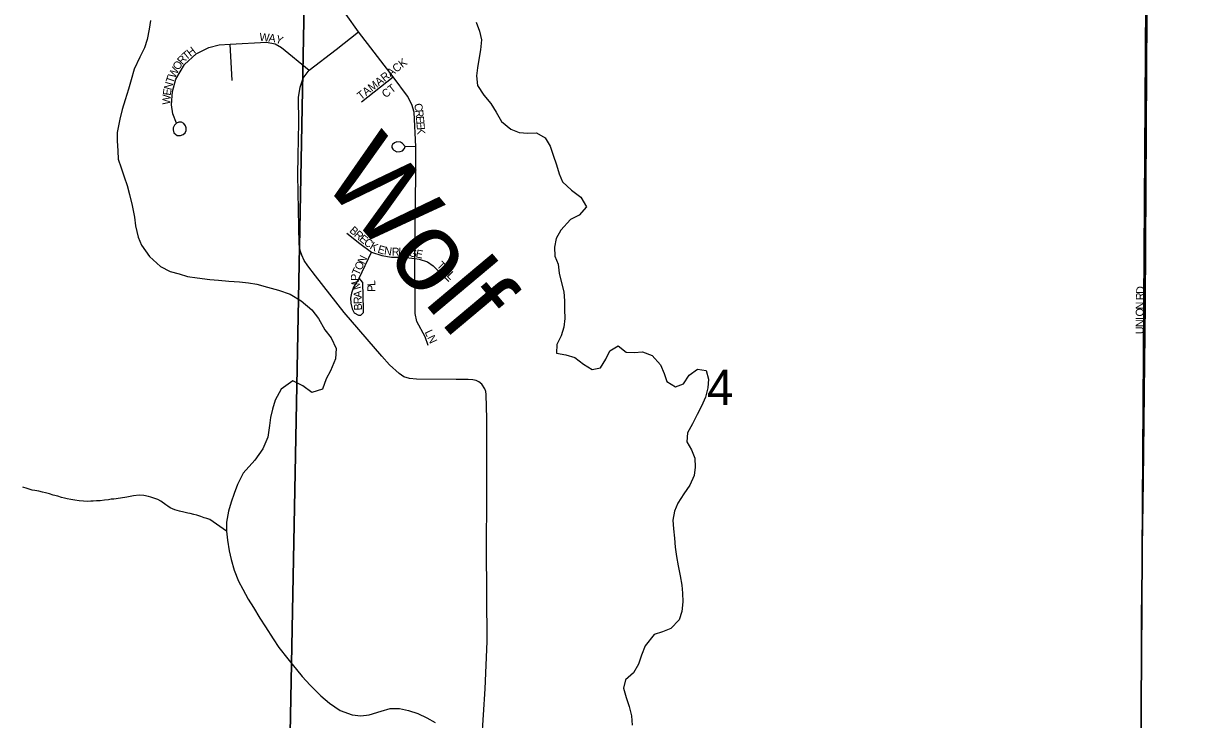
# Model space of a CAD drawing. Extents: x -209 to 4852, y 0 to 905.
# Drawn here: x 318.72 to 346.15, y 220.28 to 236.75 of the extents above; entities that cross this region are included whole.
import ezdxf

# ---------------------------------------------------------------- set-up
doc = ezdxf.new("R2010")
doc.units = 0
for name, color, linetype in [('GM_X_Airport_Location_Class_2', 7, 'Continuous'), ('GM_X_Airport_Location_Class_3', 7, 'Continuous'), ('GM_X_County_Road', 7, 'Continuous'), ('GM_X_Minor_River', 7, 'Continuous'), ('GM_X_Section_Text', 7, 'Continuous'), ('GM_X_Township_Road_Text', 7, 'Continuous')]:
    doc.layers.add(name, color=color, linetype=linetype)

msp = doc.modelspace()

# ---------------------------------------------------------------- linework, layer by layer
at = {"layer": 'GM_X_Airport_Location_Class_2'}
for points in [[(328.293, 229.125), (328.225, 229.337), (328.027, 229.698), (327.987, 229.884), (327.984, 231.185), (328.006, 233.201), (328.006, 233.825), (327.965, 234.643), (327.91, 234.826), (327.808, 235.02), (327.47, 235.479), (326.652, 236.544), (326.356, 236.954), (326.214, 237.266), (326.159, 237.571), (326.172, 238.397)], [(345.098, 208.095), (345.106, 208.813), (345.111, 210.495), (345.121, 211.878), (345.133, 213.616), (345.143, 215.587), (345.164, 218.183), (345.172, 220.568), (345.173, 222.722), (345.192, 223.842), (345.224, 225.926), (345.265, 230.109), (345.314, 238.346)], [(329.684, 227.394), (329.669, 227.969), (329.662, 228.044), (329.637, 228.108), (329.567, 228.213), (329.499, 228.27), (329.43, 228.301), (329.356, 228.317), (329.24, 228.325), (328.962, 228.325), (328.023, 228.334), (327.856, 228.348), (327.721, 228.391), (327.61, 228.469), (327.383, 228.673), (327.199, 228.873), (326.311, 229.909), (325.63, 230.773), (325.446, 231.009), (325.365, 231.141), (325.308, 231.262), (325.268, 231.374), (325.245, 231.526), (325.216, 233.165), (325.222, 233.609), (325.237, 234.399), (325.226, 234.993), (325.268, 235.239), (325.343, 235.449), (325.482, 235.64), (326.121, 236.129), (326.652, 236.544)], [(322.339, 234.387), (322.292, 234.338), (322.263, 234.274), (322.26, 234.227), (322.283, 234.156), (322.36, 234.095), (322.441, 234.095), (322.498, 234.115), (322.546, 234.159), (322.57, 234.212), (322.572, 234.277), (322.555, 234.325), (322.514, 234.376), (322.457, 234.405), (322.396, 234.407), (322.339, 234.387), (322.257, 234.602), (322.226, 234.821), (322.245, 235.133), (322.326, 235.422), (322.534, 235.775), (322.806, 236.021), (323.108, 236.175), (323.349, 236.236), (323.61, 236.252), (324.471, 236.298), (324.676, 236.257), (324.824, 236.175), (325.482, 235.64)], [(323.661, 235.396), (323.61, 236.252)], [(326.717, 234.886), (327.47, 235.479)], [(328.006, 233.825), (327.754, 233.831), (327.692, 233.902), (327.644, 233.933), (327.559, 233.943), (327.497, 233.923), (327.453, 233.882), (327.439, 233.851), (327.438, 233.81), (327.46, 233.771), (327.487, 233.749), (327.559, 233.711), (327.631, 233.714), (327.692, 233.735), (327.737, 233.786), (327.754, 233.831)], [(326.376, 231.787), (326.677, 231.541), (326.957, 231.336), (327.204, 231.254), (327.433, 231.216), (327.709, 231.22), (327.984, 231.185), (328.085, 231.172), (328.277, 231.11), (328.413, 231.015), (328.782, 230.645)], [(326.667, 230.721), (326.529, 230.504), (326.486, 230.366), (326.462, 230.244), (326.467, 230.126), (326.5, 229.993), (326.548, 229.902), (326.648, 229.842), (326.706, 229.849), (326.764, 229.909), (326.764, 229.977), (326.752, 230.618), (326.667, 230.721), (326.957, 231.336)], [(329.58, 217.706), (329.555, 218.224), (329.498, 218.395), (329.512, 219.064), (329.566, 219.786), (329.649, 221.012), (329.693, 222.133), (329.679, 224.349), (329.683, 225.526), (329.686, 226.369), (329.688, 227.23), (329.684, 227.394)]]:
    msp.add_lwpolyline(points, dxfattribs=at)
at = {"layer": 'GM_X_County_Road'}
for points in [[(321.724, 236.809), (321.697, 236.611), (321.646, 236.361), (321.589, 236.164), (321.478, 235.946), (321.344, 235.659), (321.27, 235.409), (321.205, 235.19), (321.131, 234.94), (321.058, 234.706), (321.001, 234.478), (320.941, 234.168), (320.937, 233.97), (320.955, 233.733), (320.966, 233.535), (321.031, 233.328), (321.102, 233.114), (321.174, 232.915), (321.231, 232.7), (321.294, 232.44), (321.349, 232.165), (321.375, 231.959), (321.438, 231.691), (321.518, 231.499), (321.702, 231.229), (321.963, 230.996), (322.196, 230.877), (322.408, 230.82), (322.604, 230.762), (322.831, 230.727), (323.135, 230.691), (323.339, 230.672), (323.582, 230.652), (323.832, 230.631), (324.044, 230.612), (324.241, 230.578), (324.498, 230.504), (324.755, 230.438), (325.034, 230.341), (325.289, 230.184), (325.543, 229.973), (325.699, 229.765), (325.853, 229.503), (326.001, 229.31), (326.117, 229.056), (326.105, 228.813), (325.985, 228.533), (325.882, 228.337), (325.794, 228.095), (325.542, 228.017), (325.332, 228.173), (325.091, 228.292), (324.822, 228.099), (324.68, 227.836), (324.614, 227.624), (324.565, 227.427), (324.546, 227.237), (324.502, 226.964), (324.383, 226.684), (324.195, 226.414), (323.923, 226.107), (323.788, 225.843), (323.708, 225.631), (323.636, 225.427), (323.57, 225.215), (323.527, 224.95), (323.523, 224.736), (323.549, 224.523), (323.589, 224.278), (323.638, 224.072), (323.709, 223.819), (323.81, 223.558), (323.913, 223.366), (324.037, 223.135), (324.162, 222.934), (324.317, 222.68), (324.449, 222.479), (324.626, 222.194), (324.766, 221.986), (324.973, 221.723), (325.314, 221.305), (325.508, 221.095), (325.761, 220.846), (325.962, 220.675), (326.217, 220.502), (326.496, 220.398), (326.701, 220.371), (326.899, 220.397), (327.182, 220.483), (327.396, 220.548), (327.616, 220.543), (327.828, 220.501), (328.054, 220.428), (328.265, 220.325), (328.46, 220.214)], [(329.435, 236.773), (329.515, 236.559), (329.557, 236.353), (329.538, 236.117), (329.496, 235.89), (329.462, 235.693), (329.444, 235.503), (329.463, 235.274), (329.611, 235.051), (329.782, 234.851), (329.908, 234.643), (330.033, 234.428), (330.25, 234.242), (330.446, 234.163), (330.658, 234.151), (330.863, 234.155), (331.066, 234.038), (331.184, 233.838), (331.256, 233.632), (331.336, 233.402), (331.393, 233.188), (331.473, 232.997), (331.69, 232.803), (331.907, 232.632), (332.04, 232.409), (331.87, 232.214), (331.663, 232.104)], [(331.663, 232.104), (331.432, 231.857), (331.322, 231.661), (331.289, 231.456), (331.293, 231.243), (331.373, 231.051), (331.392, 230.838), (331.442, 230.64), (331.506, 230.395), (331.525, 230.182), (331.522, 229.977), (331.526, 229.771), (331.508, 229.566), (331.443, 229.354), (331.341, 229.151)], [(331.341, 229.151), (331.33, 228.945), (331.557, 228.911), (331.769, 228.847), (331.971, 228.691), (332.174, 228.558), (332.372, 228.601), (332.496, 228.804), (332.591, 229), (332.79, 229.118), (332.984, 228.97), (333.174, 228.967), (333.371, 228.979), (333.598, 228.892), (333.791, 228.675), (333.879, 228.468), (333.944, 228.277), (334.147, 228.152), (334.337, 228.225), (334.47, 228.428), (334.669, 228.569), (334.874, 228.535), (334.931, 228.336), (334.912, 228.131), (334.856, 227.904), (334.761, 227.693), (334.659, 227.497), (334.549, 227.278), (334.432, 227.067), (334.413, 226.854), (334.524, 226.662), (334.604, 226.463), (334.616, 226.25), (334.59, 226.053), (334.487, 225.826), (334.347, 225.623), (334.207, 225.405), (334.128, 225.209), (334.087, 224.996), (334.099, 224.798), (334.125, 224.57), (334.144, 224.364), (334.171, 224.143), (334.213, 223.921), (334.262, 223.685), (334.296, 223.464), (334.316, 223.273), (334.32, 223.068), (334.301, 222.84), (334.237, 222.643), (334.037, 222.441), (333.838, 222.361), (333.647, 222.295), (333.43, 222.025), (333.343, 221.806), (333.272, 221.594), (333.154, 221.391), (332.962, 221.227), (332.921, 221.03), (332.978, 220.808), (333.05, 220.594), (333.107, 220.372), (333.126, 220.151)], [(323.523, 224.736), (323.129, 225.016), (323.061, 225.04), (323.001, 225.057), (322.918, 225.089), (322.827, 225.121), (322.751, 225.137), (322.668, 225.154), (322.608, 225.163), (322.517, 225.187), (322.411, 225.212), (322.306, 225.244), (322.193, 225.292), (322.14, 225.331), (322.088, 225.362), (321.968, 225.448), (321.9, 225.488), (321.734, 225.544), (321.681, 225.56), (321.568, 225.585), (321.462, 225.587), (321.325, 225.574), (321.165, 225.547), (321.02, 225.519), (320.86, 225.499), (320.799, 225.492), (320.731, 225.478), (320.64, 225.472), (320.533, 225.459), (320.449, 225.453), (320.373, 225.447), (320.313, 225.448), (320.237, 225.442), (320.146, 225.451), (320.04, 225.46), (319.941, 225.47), (319.843, 225.487), (319.752, 225.504), (319.692, 225.52), (319.624, 225.537), (319.533, 225.569), (319.427, 225.593), (319.337, 225.618), (319.246, 225.642), (319.17, 225.659), (319.087, 225.683), (318.989, 225.7), (318.928, 225.709), (318.808, 225.749), (318.709, 225.781)]]:
    msp.add_lwpolyline(points, dxfattribs=at)
at = {"layer": 'GM_X_Minor_River'}
for points in [[(306.11, 238.466), (325.389, 238.449), (324.999, 218.322), (305.668, 219.112), (305.253, 238.43)], [(325.389, 238.449), (326.237, 238.463), (345.281, 238.443), (345.147, 218.243), (324.999, 218.322)], [(345.281, 238.443), (346.478, 238.465), (365.444, 238.341), (365.169, 218.303), (345.147, 218.243)]]:
    msp.add_lwpolyline(points, close=True, dxfattribs=at)

# ---------------------------------------------------------------- texts
at = {"layer": 'GM_X_Airport_Location_Class_3'}
for s, height, rotation, p in [('W', 0.189, 354.7645, (324.297, 236.334)), ('A', 0.189, 352.7693, (324.511, 236.314)), ('Y', 0.189, 340.1962, (324.666, 236.296)), ('R', 0.189, 47.5597, (322.477, 235.758)), ('T', 0.189, 39.8721, (322.573, 235.864)), ('H', 0.189, 37.7005, (322.674, 235.948)), ('W', 0.189, 62.5703, (322.302, 235.432)), ('O', 0.189, 60.1006, (322.4, 235.622)), ('TAMARACK', 0.1894, 37.7469, (326.706, 234.926)), ('T', 0.189, 71.1071, (322.261, 235.313)), ('E', 0.189, 82.5768, (322.204, 235.029)), ('N', 0.189, 75.0784, (322.22, 235.155)), ('CT', 0.1894, 38.1614, (327.29, 234.97)), ('W', 0.189, 86.7698, (322.192, 234.817)), ('C', 0.189, 279.7857, (327.962, 234.838)), ('R', 0.189, 276.7666, (327.987, 234.693)), ('E', 0.189, 275.0064, (328.005, 234.546)), ('E', 0.189, 274.8975, (328.017, 234.413)), ('K', 0.189, 274.8936, (328.028, 234.28)), ('B', 0.189, 318.6427, (326.418, 231.825)), ('R', 0.189, 318.6085, (326.53, 231.726)), ('E', 0.189, 320.5216, (326.648, 231.622)), ('C', 0.189, 323.2666, (326.759, 231.531)), ('K', 0.189, 330.575, (326.901, 231.427)), ('E', 0.189, 342.4921, (327.086, 231.328)), ('N', 0.189, 351.6364, (327.245, 231.281)), ('R', 0.189, 358.4613, (327.434, 231.254)), ('I', 0.189, 358.8103, (327.585, 231.25)), ('D', 0.189, 355.3834, (327.666, 231.249)), ('G', 0.189, 352.6364, (327.83, 231.236)), ('E', 0.189, 349.1991, (327.992, 231.215)), ('O', 0.189, 63.4447, (326.709, 230.89)), ('N', 0.189, 63.4347, (326.783, 231.039)), ('TRL', 0.1894, 315, (328.486, 231.007)), ('P', 0.189, 88.7707, (326.657, 230.656)), ('T', 0.189, 65.9155, (326.655, 230.77)), ('M', 0.189, 106.1409, (326.71, 230.479)), ('L', 0.189, 92.2284, (327.047, 230.539)), ('P', 0.189, 90.082, (327.047, 230.398)), ('D', 0.189, 87.7697, (345.234, 230.346)), ('A', 0.189, 91.2896, (326.722, 230.26)), ('R', 0.189, 91.4327, (326.726, 230.11)), ('R', 0.189, 87.8627, (345.228, 230.196)), ('B', 0.189, 92.9885, (326.734, 229.962)), ('O', 0.189, 89.9781, (345.225, 229.815)), ('N', 0.189, 89.4316, (345.225, 229.981)), ('I', 0.189, 89.985, (345.225, 229.731)), ('N', 0.189, 89.9781, (345.225, 229.565)), ('LN', 0.1894, 295.1968, (328.21, 229.447)), ('U', 0.189, 89.9781, (345.225, 229.398))]:
    msp.add_text(s, height=height, rotation=rotation, dxfattribs=at).set_placement(p)
at = {"layer": 'GM_X_Section_Text'}
msp.add_text('Wolf', height=1.8947, rotation=309.9764, dxfattribs=at).set_placement((325.733, 233.066))
at = {"layer": 'GM_X_Township_Road_Text'}
msp.add_text('4', height=0.837, rotation=0, dxfattribs=at).set_placement((334.894, 227.722))

doc.saveas('drawing.dxf')
